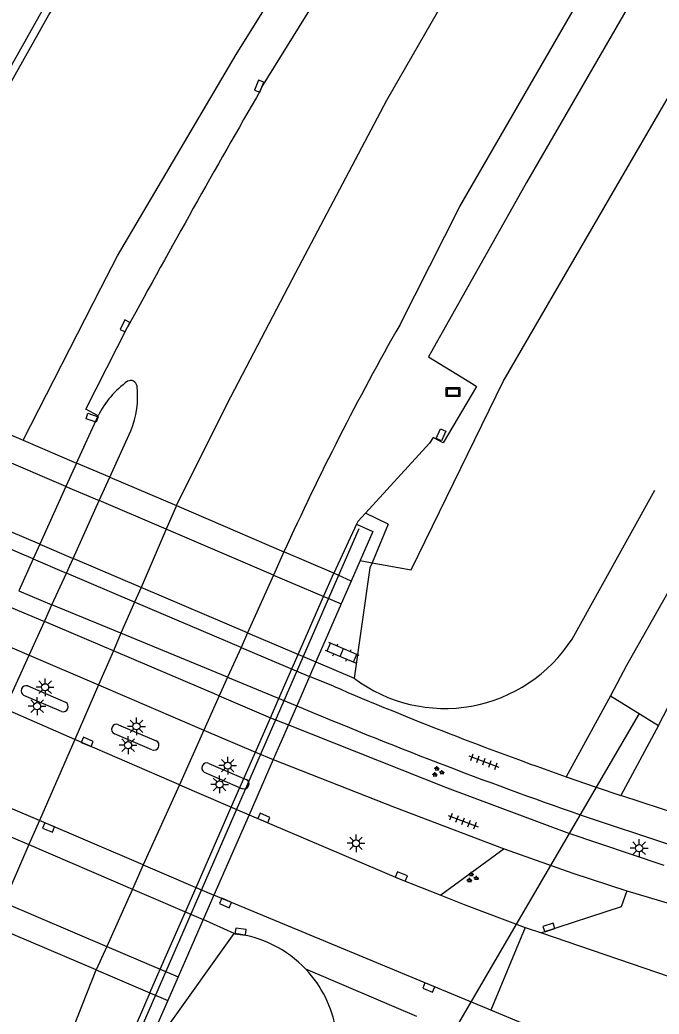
# Model space of a CAD drawing. Extents: x 131000 to 133013, y 393000 to 396501.
# Drawn here: x 131533.3 to 131578.2, y 394795.7 to 394865.5 of the extents above; entities that cross this region are included whole.
import ezdxf

# ---------------------------------------------------------------- set-up
doc = ezdxf.new("R2010")
doc.units = 0
for name, color, linetype in [('gg-afsc-muur', 7, 'Continuous'), ('gg-bbg-pilaar viaduct of brug', 7, 'Continuous'), ('gg-knt-BGT kruinlijn', 7, 'Continuous'), ('gg-knt-bovenkant onderkant talud', 7, 'Continuous'), ('gg-knt-verharding', 7, 'Continuous'), ('gg-knt-verharding niveau 01', 7, 'Continuous'), ('gg-knt-verharding nz', 7, 'Continuous'), ('gg-kntw-bovenkant insteek waterloop', 7, 'Continuous'), ('gg-kwrk-duiker nz buis', 7, 'Continuous'), ('gg-kwrk-kunstwerk', 7, 'Continuous'), ('gg-kwrk-kunstwerk niveau 01', 7, 'Continuous'), ('gt-grn-groengrens', 7, 'Continuous'), ('gt-grn-weggrens', 7, 'Continuous'), ('gt-knt-geleideconstructie', 7, 'Continuous'), ('gt-symb-groenvak', 7, 'Continuous'), ('gt-symb-informatiebord', 7, 'Continuous'), ('gt-symb-klinker verharding', 7, 'Continuous'), ('gt-symb-kolk', 7, 'Continuous'), ('gt-symb-kolk center center', 7, 'Continuous'), ('gt-symb-lichtmast', 7, 'Continuous'), ('gt-symb-tegel verharding', 7, 'Continuous')]:
    doc.layers.add(name, color=color, linetype=linetype)

# ---------------------------------------------------------------- blocks, each defined once
blk = doc.blocks.new('gt0-KOLK')
at = {"layer": 'gt-symb-kolk'}
blk.add_lwpolyline([(0, 0), (0.375, 0), (0.375, 0.4), (-0.375, 0.4), (-0.375, 0), (0, 0)], dxfattribs=at)
blk = doc.blocks.new('gt0-KOLKCC')
at = {"layer": 'gt-symb-kolk center center'}
blk.add_lwpolyline([(-0.375, 0.2), (0.375, 0.2), (0.375, -0.2), (-0.375, -0.2)], close=True, dxfattribs=at)
blk = doc.blocks.new('gt0-IBORD')
at = {"layer": 'gt-symb-informatiebord'}
blk.add_lwpolyline([(-0.5, 0.295), (-0.5, -0.295), (0.5, -0.295), (0.5, 0.295), (-0.5, 0.295)], dxfattribs=at)
blk.add_lwpolyline([(-0.417, -0.212), (0.417, -0.212), (0.417, 0.212), (-0.417, 0.212)], close=True, dxfattribs=at)
blk = doc.blocks.new('gt0-KL1')
at = {"layer": 'gt-symb-klinker verharding'}
for p, q in [((-1.15, 0.3), (1.15, 0.3)), ((-1, -0.3), (-1, 0.3)), ((-0.5, 0.3), (-0.5, 0.45)), ((0, -0.3), (0, 0.3)), ((0.5, 0.3), (0.5, 0.45)), ((1, -0.3), (1, 0.3)), ((-1.15, -0.3), (1.15, -0.3)), ((-0.5, -0.45), (-0.5, -0.3)), ((0.5, -0.45), (0.5, -0.3))]:
    blk.add_line(p, q, dxfattribs=at)
blk = doc.blocks.new('gt0-LMAST')
at = {"layer": 'gt-symb-lichtmast'}
for p, q in [((-0.182, 0.173), (-0.447, 0.438)), ((-0.005, 0.246), (-0.005, 0.621)), ((0.172, 0.173), (0.437, 0.438)), ((-0.255, -0.004), (-0.63, -0.004)), ((-0.182, -0.181), (-0.447, -0.446)), ((-0.005, -0.254), (-0.005, -0.629)), ((0.437, -0.446), (0.172, -0.181)), ((0.245, -0.004), (0.62, -0.004))]:
    blk.add_line(p, q, dxfattribs=at)
blk.add_circle((-0.005, -0.004), 0.25, dxfattribs=at)
blk = doc.blocks.new('gt0-GRVAK')
at = {"layer": 'gt-symb-groenvak'}
for p, q in [((-0.11, 0.189), (-0.228, 0.24)), ((-0.182, 0.153), (0.088, 0.153)), ((-0.091, 0.211), (-0.156, 0.322)), ((-0.047, 0.214), (-0.047, 0.393)), ((-0.004, 0.211), (0.061, 0.322)), ((0.015, 0.189), (0.133, 0.24)), ((0.262, -0.052), (0.197, 0.059)), ((0.305, -0.049), (0.305, 0.13)), ((0.349, -0.052), (0.414, 0.059)), ((-0.245, -0.228), (-0.363, -0.177)), ((-0.318, -0.264), (-0.047, -0.264)), ((-0.226, -0.206), (-0.291, -0.095)), ((-0.183, -0.203), (-0.183, -0.024)), ((-0.139, -0.206), (-0.074, -0.095)), ((-0.12, -0.228), (-0.002, -0.177)), ((0.243, -0.074), (0.125, -0.023)), ((0.17, -0.11), (0.441, -0.11)), ((0.368, -0.074), (0.486, -0.023))]:
    blk.add_line(p, q, dxfattribs=at)
blk = doc.blocks.new('gt0-TEG1')
at = {"layer": 'gt-symb-tegel verharding'}
for p, q in [((-1.125, 0), (1.125, 0)), ((-0.9, -0.25), (-0.9, 0.25)), ((-0.45, -0.25), (-0.45, 0.25)), ((0, -0.25), (0, 0.25)), ((0.45, -0.25), (0.45, 0.25)), ((0.9, -0.25), (0.9, 0.25))]:
    blk.add_line(p, q, dxfattribs=at)

msp = doc.modelspace()

# ---------------------------------------------------------------- linework, layer by layer
at = {"layer": 'gg-afsc-muur'}
for points in [[(131522.851, 394844.605), (131534.908, 394866.075), (131545.549, 394882.619), (131555.592, 394897.624), (131565.941, 394912.408), (131576.603, 394926.956), (131587.571, 394941.276), (131598.874, 394955.324), (131610.358, 394969.266), (131622.032, 394982.994), (131633.934, 394996.561), (131646.053, 395009.927), (131658.361, 395023.061), (131670.913, 395036.015), (131683.606, 395048.86), (131696.355, 395061.59), (131709.178, 395074.313), (131722.176, 395086.821), (131735.286, 395099.203), (131748.519, 395111.382), (131762.081, 395123.261), (131775.632, 395135.161)], [(131523.342, 394844.37), (131535.374, 394865.794), (131546.027, 394882.359), (131556.047, 394897.337), (131566.392, 394912.113)]]:
    msp.add_lwpolyline(points, dxfattribs=at)
at = {"layer": 'gg-bbg-pilaar viaduct of brug'}
for p, q in [((131533.909, 394818.699), (131536.55, 394817.56)), ((131536.28, 394816.91), (131533.63, 394818.03)), ((131540.279, 394815.979), (131542.91, 394814.85)), ((131542.62, 394814.219), (131539.99, 394815.34)), ((131546.29, 394812.65), (131548.97, 394811.49))]:
    msp.add_line(p, q, dxfattribs=at)
msp.add_lwpolyline([(131546.619, 394813.259), (131549.07, 394812.212), (131549.24, 394812.14)], dxfattribs=at)
for centre, radius, start, end in [((131533.797, 394818.353), 0.364, 72.00325, 242.72054), ((131536.392, 394817.244), 0.353, 251.44621, 63.4393), ((131540.137, 394815.658), 0.351, 66.18048, 245.14798), ((131542.764, 394814.535), 0.347, 245.57699, 65.05712), ((131546.46, 394812.951), 0.346, 62.74155, 240.49996), ((131549.077, 394811.827), 0.353, 252.39127, 62.49424)]:
    msp.add_arc(centre, radius, start, end, dxfattribs=at)
at = {"layer": 'gg-knt-BGT kruinlijn'}
msp.add_lwpolyline([(131558.065, 394827.35), (131560.82, 394826.86), (131567.27, 394840.06), (131584.09, 394869.05), (131602.98, 394898.27), (131615.298, 394914.196)], dxfattribs=at)
at = {"layer": 'gg-knt-bovenkant onderkant talud'}
for p, q in [((131572.101, 394821.995), (131577.916, 394832.435)), ((131557.236, 394827.498), (131558.065, 394827.35))]:
    msp.add_line(p, q, dxfattribs=at)
for centre, radius, start, end in [((131563.168, 394827.743), 10.622, 233.17774, 327.23877), ((131547.516, 394793.235), 8.126, 43.37703, 83.83033), ((131547.515, 394793.245), 8.119, 9.38419, 43.32422)]:
    msp.add_arc(centre, radius, start, end, dxfattribs=at)
at = {"layer": 'gg-knt-verharding'}
for p, q in [((131537.32, 394834.344), (131538.835, 394837.656)), ((131539.666, 394833.35), (131541.145, 394836.607)), ((131559.2, 394830.062), (131557.611, 394830.839)), ((131556.979, 394830.063), (131555.378, 394826.608)), ((131559.2, 394830.062), (131558.065, 394827.35)), ((131554.123, 394820.382), (131556.802, 394819.24)), ((131555.363, 394818.679), (131553.679, 394819.366)), ((131580.14, 394809.5), (131575.514, 394811.022)), ((131572.669, 394809.664), (131579.16, 394807.49)), ((131566.406, 394795.948), (131546.967, 394804.024)), ((131575.943, 394804.308), (131583.248, 394802.138)), ((131548.389, 394801.314), (131546.212, 394802.298)), ((131568.82, 394801.757), (131566.406, 394795.948)), ((131568.82, 394801.757), (131569.96, 394801.376)), ((131543.652, 394794.71), (131548.389, 394801.314)), ((131561.212, 394795.503), (131553.422, 394798.816)), ((131542.473, 394797.158), (131540.984, 394793.758)), ((131579.023, 394790.706), (131566.406, 394795.948))]:
    msp.add_line(p, q, dxfattribs=at)
for points in [[(131552.723, 394847.73), (131559.106, 394859.813), (131566.317, 394872.358), (131574.968, 394886.293), (131583.769, 394899.567), (131595.588, 394916.225), (131601.669, 394924.2)], [(131550.246, 394860.513), (131550.329, 394860.727), (131556.042, 394869.937), (131561.476, 394878.62), (131562.32, 394880.061), (131570.041, 394896.355)], [(131560.005, 394844.032), (131564.233, 394852.359), (131575.744, 394872.278), (131588.149, 394891.296)], [(131588.149, 394891.296), (131582.735, 394877.235), (131575.966, 394866.248), (131568.901, 394854.041)], [(131568.901, 394854.041), (131562.03, 394841.791), (131565.154, 394839.883), (131565.397, 394839.719), (131563.066, 394835.758), (131562.364, 394836.148), (131562.09, 394835.741), (131557.611, 394830.839)], [(131544.351, 394831.357), (131547.896, 394838.51), (131552.723, 394847.73)], [(131538.835, 394837.656), (131537.986, 394838.121), (131540.906, 394843.881)], [(131557.611, 394830.839), (131557.058, 394830.234), (131556.979, 394830.063)], [(131558.065, 394827.35), (131557.917, 394826.998), (131556.802, 394819.24)], [(131552.191, 394815.965), (131563.333, 394811.545), (131571.725, 394808.425), (131578.536, 394806.119)], [(131551.129, 394813.537), (131559.651, 394810.185), (131567.348, 394807.262)], [(131571.681, 394812.323), (131573.794, 394811.588), (131575.514, 394811.022)], [(131549.433, 394809.661), (131560.045, 394805.142), (131562.883, 394804.007)], [(131567.348, 394807.262), (131572.155, 394805.57), (131575.943, 394804.308)], [(131562.883, 394804.007), (131564.527, 394803.35), (131568.82, 394801.757)], [(131575.943, 394804.308), (131575.558, 394803.188), (131569.96, 394801.376)], [(131522.733, 394750.567), (131522.208, 394750.758), (131526.098, 394763.561), (131528.922, 394772.337), (131531.996, 394781.185), (131535.224, 394789.921), (131538.701, 394798.772)]]:
    msp.add_lwpolyline(points, dxfattribs=at)
for centre, radius, start, end in [((132165.126, 394504.277), 710.621, 149.91381, 151.451839), ((131734.263, 394745.073), 200.396, 150.40828, 155.52138), ((131544.83, 394834.641), 6.711, 125.76543, 153.30048), ((131541.125, 394839.694), 0.448, 6.79299, 118.97443), ((131535.06, 394839.029), 6.549, 338.29277, 6.29091), ((131660.189, 395063.677), 266.482, 246.8357, 250.60163), ((131677, 395110.482), 318.397, 247.03699, 250.87216)]:
    msp.add_arc(centre, radius, start, end, dxfattribs=at)
at = {"layer": 'gg-knt-verharding niveau 01'}
for p, q in [((131537.32, 394834.344), (131536.577, 394832.704)), ((131538.919, 394831.705), (131539.666, 394833.35)), ((131536.577, 394832.704), (131534.741, 394828.649)), ((131537.078, 394827.652), (131538.919, 394831.705)), ((131544.351, 394831.357), (131543.626, 394829.695)), ((131543.626, 394829.695), (131541.849, 394825.618)), ((131534.741, 394828.649), (131534.271, 394827.611)), ((131551.879, 394828.108), (131551.149, 394826.483)), ((131534.271, 394827.611), (131533.263, 394825.386)), ((131536.609, 394826.618), (131537.078, 394827.652)), ((131535.599, 394824.394), (131536.609, 394826.618)), ((131551.149, 394826.483), (131549.327, 394822.428)), ((131541.849, 394825.618), (131541.398, 394824.583)), ((131535.07, 394823.23), (131535.599, 394824.394)), ((131541.398, 394824.583), (131540.444, 394822.395)), ((131533.993, 394820.858), (131535.07, 394823.23)), ((131540.444, 394822.395), (131539.909, 394821.166)), ((131549.327, 394822.428), (131548.87, 394821.41)), ((131539.909, 394821.166), (131538.863, 394818.768)), ((131548.87, 394821.41), (131547.928, 394819.313)), ((131532.288, 394817.104), (131533.993, 394820.858)), ((131547.928, 394819.313), (131547.336, 394817.995)), ((131538.863, 394818.768), (131537.196, 394814.943)), ((131547.336, 394817.995), (131546.258, 394815.595)), ((131546.258, 394815.595), (131544.54, 394811.77)), ((131537.196, 394814.943), (131534.714, 394809.25)), ((131544.54, 394811.77), (131542.01, 394806.138)), ((131534.714, 394809.25), (131533.979, 394807.564)), ((131533.979, 394807.564), (131532.213, 394803.511)), ((131542.01, 394806.138), (131541.245, 394804.436)), ((131541.245, 394804.436), (131539.441, 394800.419)), ((131539.441, 394800.419), (131538.701, 394798.772))]:
    msp.add_line(p, q, dxfattribs=at)
at = {"layer": 'gg-knt-verharding nz'}
for p, q in [((131534.741, 394828.649), (131517.338, 394836.07)), ((131534.741, 394828.649), (131537.078, 394827.652)), ((131534.271, 394827.611), (131536.609, 394826.618)), ((131541.849, 394825.618), (131537.078, 394827.652)), ((131541.398, 394824.583), (131536.609, 394826.618)), ((131533.263, 394825.386), (131535.599, 394824.394)), ((131549.327, 394822.428), (131541.849, 394825.618)), ((131532.734, 394824.218), (131535.07, 394823.23)), ((131540.444, 394822.395), (131535.599, 394824.394)), ((131548.87, 394821.41), (131541.398, 394824.583)), ((131539.909, 394821.166), (131535.07, 394823.23)), ((131531.663, 394821.853), (131533.993, 394820.858)), ((131547.928, 394819.313), (131540.444, 394822.395)), ((131549.327, 394822.428), (131554.123, 394820.382)), ((131547.336, 394817.995), (131539.909, 394821.166)), ((131548.87, 394821.41), (131553.679, 394819.366)), ((131533.993, 394820.858), (131538.863, 394818.768)), ((131547.928, 394819.313), (131552.782, 394817.316)), ((131538.863, 394818.768), (131546.258, 394815.595)), ((131537.196, 394814.943), (131532.288, 394817.104)), ((131544.54, 394811.77), (131537.196, 394814.943)), ((131534.714, 394809.25), (131529.693, 394811.391)), ((131544.54, 394811.77), (131549.433, 394809.661)), ((131528.94, 394809.733), (131533.979, 394807.564)), ((131542.01, 394806.138), (131534.714, 394809.25)), ((131533.979, 394807.564), (131541.245, 394804.436)), ((131542.01, 394806.138), (131546.967, 394804.024)), ((131541.245, 394804.436), (131546.212, 394802.298)), ((131569.96, 394801.376), (131586.098, 394795.83))]:
    msp.add_line(p, q, dxfattribs=at)
for points in [[(131534.271, 394827.611), (131518.292, 394834.399), (131516.797, 394834.943)], [(131547.336, 394817.995), (131550.933, 394816.464), (131552.191, 394815.965)], [(131546.258, 394815.595), (131549.873, 394814.046), (131551.129, 394813.537)]]:
    msp.add_lwpolyline(points, dxfattribs=at)
at = {"layer": 'gg-kntw-bovenkant insteek waterloop'}
msp.add_line((131574.799, 394818.004), (131578.165, 394815.923), dxfattribs=at)
for points in [[(131628.58, 394903.166), (131623.057, 394896.212), (131616.11, 394886.915), (131613.84, 394884.087), (131611.584, 394880.503), (131606.955, 394874.287), (131601.253, 394865.974), (131596.261, 394857.577), (131592.153, 394850.513), (131586.828, 394841.143), (131583.173, 394834.185), (131580.314, 394827.901), (131575.918, 394820.124), (131574.799, 394818.004)], [(131578.165, 394815.923), (131586.649, 394832.339), (131591.582, 394841.09), (131605.403, 394863.189), (131612.96, 394874.873), (131617.887, 394881.494), (131619.601, 394884.266), (131632.488, 394900.107)]]:
    msp.add_lwpolyline(points, dxfattribs=at)
at = {"layer": 'gg-kwrk-duiker nz buis'}
msp.add_line((131576.816, 394816.757), (131561.688, 394790.87), dxfattribs=at)
at = {"layer": 'gg-kwrk-kunstwerk'}
for p, q in [((131536.577, 394832.704), (131519.269, 394840.093)), ((131536.577, 394832.704), (131538.919, 394831.705)), ((131543.626, 394829.695), (131538.919, 394831.705)), ((131551.149, 394826.483), (131543.626, 394829.695)), ((131557.236, 394827.498), (131556.604, 394826.052)), ((131551.149, 394826.483), (131555.904, 394824.453)), ((131532.213, 394803.511), (131539.441, 394800.419)), ((131539.441, 394800.419), (131544.453, 394798.277)), ((131543.729, 394796.621), (131543.033, 394795.031))]:
    msp.add_line(p, q, dxfattribs=at)
msp.add_lwpolyline([(131556.979, 394830.063), (131558.129, 394829.539), (131557.236, 394827.498)], dxfattribs=at)
at = {"layer": 'gg-kwrk-kunstwerk niveau 01'}
for p, q in [((131521.592, 394841.064), (131533.585, 394835.94)), ((131533.585, 394835.94), (131537.32, 394834.344)), ((131539.666, 394833.35), (131537.32, 394834.344)), ((131539.666, 394833.35), (131544.351, 394831.357)), ((131544.351, 394831.357), (131551.879, 394828.108)), ((131555.378, 394826.608), (131551.879, 394828.108)), ((131554.665, 394824.982), (131555.378, 394826.608)), ((131556.604, 394826.052), (131555.378, 394826.608)), ((131556.604, 394826.052), (131555.904, 394824.453)), ((131552.882, 394820.912), (131554.665, 394824.982)), ((131555.904, 394824.453), (131554.123, 394820.382)), ((131552.436, 394819.894), (131552.882, 394820.912)), ((131551.531, 394817.829), (131552.436, 394819.894)), ((131554.123, 394820.382), (131553.679, 394819.366)), ((131553.679, 394819.366), (131552.782, 394817.316)), ((131550.933, 394816.464), (131551.531, 394817.829)), ((131552.782, 394817.316), (131552.191, 394815.965)), ((131549.873, 394814.046), (131550.933, 394816.464)), ((131552.191, 394815.965), (131551.129, 394813.537)), ((131549.07, 394812.212), (131549.873, 394814.046)), ((131551.129, 394813.537), (131549.433, 394809.661)), ((131548.788, 394811.569), (131549.07, 394812.212)), ((131548.188, 394810.199), (131548.788, 394811.569)), ((131545.716, 394804.558), (131548.188, 394810.199)), ((131549.433, 394809.661), (131546.967, 394804.024)), ((131544.961, 394802.836), (131545.716, 394804.558)), ((131546.967, 394804.024), (131546.212, 394802.298)), ((131543.198, 394798.813), (131544.961, 394802.836)), ((131546.212, 394802.298), (131544.952, 394799.417)), ((131538.701, 394798.772), (131531.487, 394801.846)), ((131542.473, 394797.158), (131543.198, 394798.813)), ((131544.952, 394799.417), (131544.453, 394798.277)), ((131538.701, 394798.772), (131542.473, 394797.158)), ((131544.453, 394798.277), (131543.729, 394796.621)), ((131542.473, 394797.158), (131543.729, 394796.621))]:
    msp.add_line(p, q, dxfattribs=at)
at = {"layer": 'gt-grn-groengrens'}
for p, q in [((131574.799, 394818.004), (131571.681, 394812.323)), ((131578.165, 394815.923), (131575.514, 394811.022)), ((131567.348, 394807.262), (131562.883, 394804.007))]:
    msp.add_line(p, q, dxfattribs=at)
at = {"layer": 'gt-grn-weggrens'}
msp.add_lwpolyline([(131533.585, 394835.94), (131539.034, 394846.62), (131540.195, 394848.896), (131548.528, 394863.014), (131555.566, 394874.331), (131570.041, 394896.355)], dxfattribs=at)
at = {"layer": 'gt-knt-geleideconstructie'}
msp.add_lwpolyline([(131557.139, 394829.717), (131540.868, 394792.432), (131532.614, 394769.717), (131525.39, 394747.09), (131514.394, 394700.364)], dxfattribs=at)

# ---------------------------------------------------------------- block references
at = {"layer": 'gt-symb-groenvak'}
for p in [(131562.665, 394812.666), (131565.084, 394805.25)]:
    msp.add_blockref('gt0-GRVAK', p, dxfattribs=at)
at = {"layer": 'gt-symb-informatiebord'}
msp.add_blockref('gt0-IBORD', (131563.745, 394839.326), dxfattribs=at)
at = {"layer": 'gt-symb-klinker verharding', "rotation": -23.025492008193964}
msp.add_blockref('gt0-KL1', (131555.951, 394821.041), dxfattribs=at)
at = {"layer": 'gt-symb-kolk'}
for p, rotation in [((131550.329, 394860.727), 68.88195314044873), ((131540.906, 394843.881), 63.11377536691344), ((131537.998, 394814.59), -23.33404127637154), ((131550.395, 394809.247), -23.025492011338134), ((131535.285, 394808.579), -23.078221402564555), ((131560.045, 394805.142), -21.769501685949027), ((131547.859, 394803.653), 156.66595872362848), ((131548.81, 394801.257), -8.049061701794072), ((131570.54, 394801.557), 18.000074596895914), ((131562.124, 394797.717), 156.97450799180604)]:
    msp.add_blockref('gt0-KOLK', p, dxfattribs=dict(at, rotation=rotation))
at = {"layer": 'gt-symb-kolk center center'}
for p, rotation in [((131538.412, 394837.522), 160.43194312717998), ((131562.906, 394836.326), 65.58275965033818)]:
    msp.add_blockref('gt0-KOLKCC', p, dxfattribs=dict(at, rotation=rotation))
at = {"layer": 'gt-symb-lichtmast'}
for p in [(131535.121, 394818.611), (131534.56, 394817.281), (131541.536, 394815.868), (131540.945, 394814.545), (131547.937, 394813.111), (131547.368, 394811.793), (131556.943, 394807.66), (131576.814, 394807.316)]:
    msp.add_blockref('gt0-LMAST', p, dxfattribs=at)
at = {"layer": 'gt-symb-tegel verharding', "rotation": -20.55604521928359}
for p in [(131565.919, 394813.393), (131564.457, 394809.215)]:
    msp.add_blockref('gt0-TEG1', p, dxfattribs=at)

doc.saveas('drawing.dxf')
